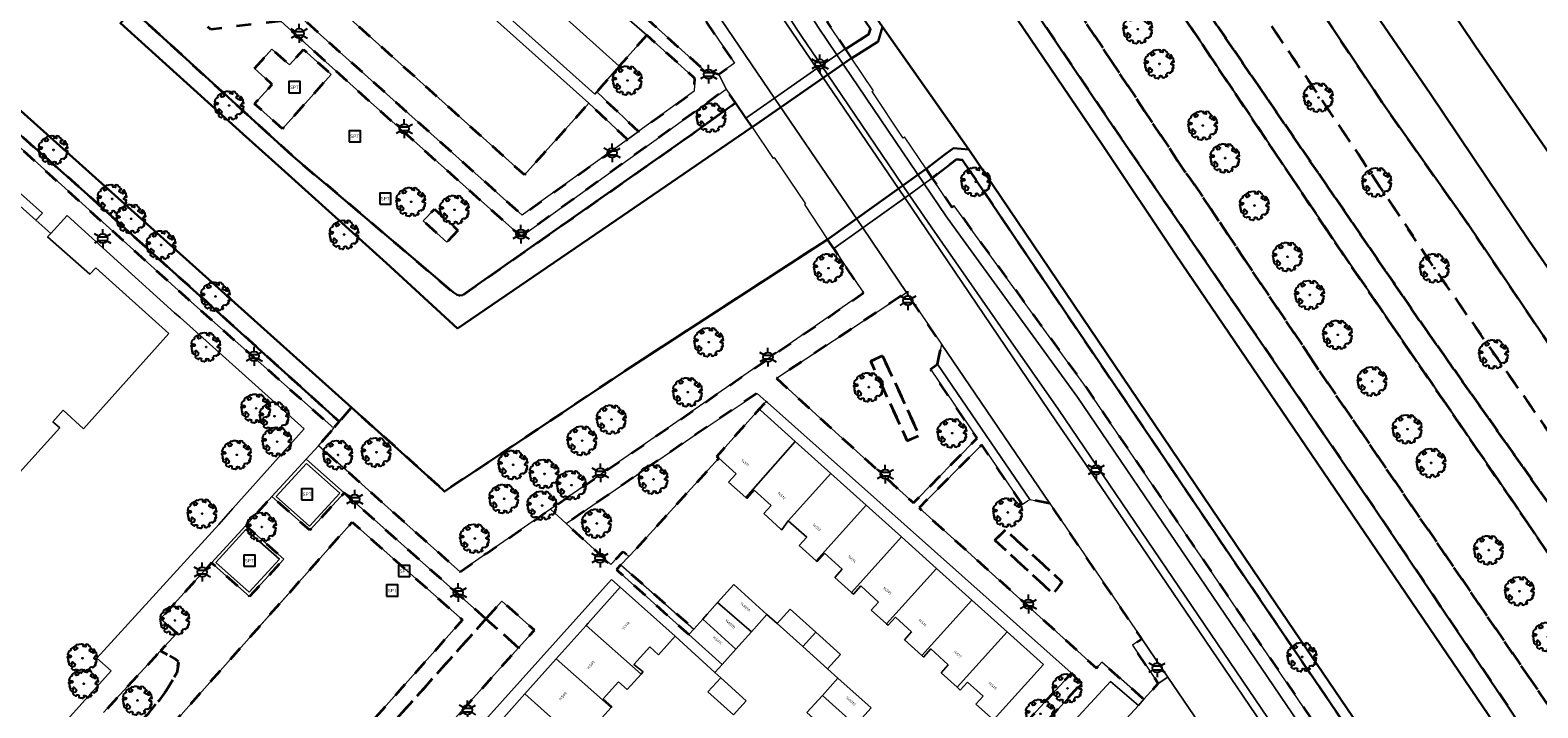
# Model space of a CAD drawing. Extents: x 105780 to 185197, y 477999 to 525027.
# Tile 259 of 562: x 107533 to 107736, y 478759 to 478850. Entities that reach past the tile are written whole.
import ezdxf
from ezdxf.enums import TextEntityAlignment as Align

# ---------------------------------------------------------------- set-up
doc = ezdxf.new("R2010")
doc.units = 0
doc.linetypes.add('XX-HIDDEN', pattern=[4, 2, -2])
for name, color, linetype, lineweight in [('B-GV-GR-BOOM-S', 252, 'Continuous', 25), ('B-GV-GR-MATERIAALGRENS-G', 252, 'XX-HIDDEN', 35), ('B-RO-IE-MEUBILAIR_WEGMEUBILAIR-S', 252, 'Continuous', 25), ('B-RO-IE-TERREINAFSCHEIDING_KUNSTMATIG_HEKWERK-G', 252, 'IE-TERREINAFSCHEIDING-KUNSTMATIG', 18), ('B-WE-GW-WATERGANG_SLOOT_INSTEEK-G', 252, 'Continuous', 30), ('B-XX-KG-KADASTRAAL_BEBOUWING-G', 252, 'Continuous', 20), ('B1-WE-GW-TALUD_KRUIN-G', 252, 'Continuous', 25), ('B1-WE-KW-KUNSTWERK_DEK-BRUG', 252, 'Continuous', 18), ('B1-WE-KW-KUNSTWERK_LANDHOOFD-GV', 252, 'Continuous', 18), ('B1-WE-OG-BEBOUWING-T18', 7, 'Continuous', 18), ('B1-WE-OG-TERREIN_ERF-GV', 252, 'Continuous', 18), ('B1-WE-VH-VERHARDING_ASFALT-GV', 252, 'Continuous', 18), ('B1-WE-VH-VERHARDING_BETONSTRAATSTEEN-GV', 252, 'Continuous', 18), ('B1-WE-VH-VERHARDING_HALFVERHARDING_SCHELP-GV', 252, 'Continuous', 18), ('B1-WE-VH-VERHARDING_OPEN-GV', 252, 'Continuous', 18), ('B1-WE-VH-VERHARDING_TEGEL-GV', 252, 'Continuous', 18), ('B1-WE-VH-VERHARDING_TEGEL_RUBBER-GV', 252, 'Continuous', 18)]:
    doc.layers.add(name, color=color, linetype=linetype, lineweight=lineweight)
doc.styles.add('NLCS-ISO', font='NLCS-ISO.ttf')
doc.styles.add('NLCS-ISO-M200-T18', font='NLCS-ISO.ttf', dxfattribs={"height": 0.36})
doc.linetypes.add('IE-TERREINAFSCHEIDING-KUNSTMATIG', pattern='A,4,[82,NLCS.SHX,S=0.75,R=90,X=0,Y=0],4,-2', length=10)

# ---------------------------------------------------------------- blocks, each defined once
blk = doc.blocks.new('B-SIE-WEG_LICHTMAST-SO')
at = {"ltscale": 0.1}
for p, q in [((-1.1, 0.63), (-2.19, 1.27)), ((0, 1.27), (0, 2.53)), ((1.1, 0.63), (2.19, 1.27)), ((-1.1, -0.63), (-2.19, -1.27)), ((0, -1.27), (0, -2.53)), ((1.1, -0.63), (2.19, -1.27))]:
    blk.add_line(p, q, dxfattribs=at)
at = {"flags": 128}
for points in [[(-1.16, 0.5), (1.16, 0.5)], [(-1.16, -0.5), (1.16, -0.5)]]:
    blk.add_lwpolyline(points, dxfattribs=at)
at = {"ltscale": 0.1}
blk.add_circle((0, 0), 1.27, dxfattribs=at)
at = {"style": 'NLCS-ISO'}
blk.add_attdef('TYPE', text='', height=1.8, dxfattribs=at).set_placement((0, 2.53), align=Align.BOTTOM_CENTER)
blk = doc.blocks.new('SIE-WEG_SPEELTOESTEL-SO')
at = {"flags": 128}
blk.add_lwpolyline([(-0.75, -0.75), (0.75, -0.75), (0.75, 0.75), (-0.75, 0.75)], close=True, dxfattribs=at)
at = {"style": 'NLCS-ISO'}
blk.add_text('SPT', height=0.45, dxfattribs=at).set_placement((0, 0), align=Align.MIDDLE_CENTER)
blk = doc.blocks.new('B-SGR-BOOM_06')
at = {"linetype": 'Continuous', "flags": 128}
blk.add_lwpolyline([(1.08, 1.41), (1.01, 1.58), (0.88, 1.63), (0.78, 1.81), (0.51, 1.88), (0.34, 1.81), (0.44, 1.71), (0.43, 1.52), (0.09, 1.59), (0.14, 1.73), (0.07, 1.88), (-0.06, 1.84), (-0.19, 1.88), (-0.46, 1.86), (-0.6, 1.79), (-0.78, 1.83), (-1.02, 1.64), (-0.85, 1.56), (-0.8, 1.46), (-0.63, 1.37), (-0.8, 1.16), (-1.02, 1.11), (-1.17, 1.24), (-1.05, 1.29), (-1.15, 1.54), (-1.45, 1.37), (-1.6, 1.21), (-1.52, 1.14), (-1.6, 1.01), (-1.77, 0.94), (-1.89, 0.82), (-2, 0.49), (-1.55, 0.37), (-1.48, 0.22), (-1.6, 0.12), (-1.8, 0.12), (-1.84, 0.22), (-2.04, 0.15), (-1.9, -0.07), (-1.97, -0.15), (-1.89, -0.22), (-1.95, -0.4), (-1.81, -0.47), (-1.89, -0.62), (-1.77, -0.64), (-1.72, -0.68), (-1.85, -0.84), (-1.57, -1.07), (-1.47, -0.97), (-1.38, -0.79), (-1.45, -0.7), (-1.37, -0.47), (-1.25, -0.54), (-1.12, -0.7), (-1, -0.8), (-1.12, -1.12), (-1.37, -1.17), (-1.47, -1.36), (-1.33, -1.51), (-1.13, -1.56), (-1.11, -1.61), (-1.08, -1.66), (-0.93, -1.49), (-0.73, -1.49), (-0.63, -1.56), (-0.68, -1.71), (-0.68, -1.84), (-0.46, -1.89), (-0.24, -1.88), (-0.19, -1.98), (-0.09, -1.86), (0.04, -1.79), (-0.02, -1.6), (0.11, -1.56), (0.31, -1.61), (0.34, -1.84), (0.46, -1.83), (0.58, -1.89), (0.83, -1.69), (0.95, -1.74), (0.93, -1.66), (1.06, -1.59), (0.96, -1.49), (0.85, -1.46), (1.03, -1.29), (1.05, -1.19), (1.26, -1.14), (1.42, -1.22), (1.51, -1.12), (1.51, -1.05), (1.65, -1.05), (1.65, -0.95), (1.78, -0.91), (1.78, -0.82), (1.63, -0.82), (1.82, -0.64), (1.7, -0.57), (1.85, -0.62), (1.9, -0.5), (1.82, -0.37), (1.93, -0.18), (1.87, -0.1), (1.7, -0.1), (1.5, 0.03), (1.63, 0.12), (1.75, 0.34), (1.82, 0.24), (1.95, 0.29), (1.87, 0.57), (1.88, 0.75), (1.8, 0.79), (1.67, 1.06), (1.53, 1.21), (1.35, 1.04), (1.47, 0.97), (1.57, 0.72), (1.41, 0.69), (1.33, 0.85), (1.2, 0.82), (1.06, 0.92), (0.9, 1.01), (0.98, 1.07), (0.93, 1.17), (1.01, 1.27), (1.15, 1.22), (1.26, 1.29)], close=True, dxfattribs=at)
blk.add_circle((0, 0), 0.06)
at = {"style": 'NLCS-ISO'}
blk.add_attdef('SOORT', text='', height=0.3, dxfattribs=at).set_placement((0, -0.36), align=Align.TOP_CENTER)

msp = doc.modelspace()

# ---------------------------------------------------------------- linework, layer by layer
at = {"layer": 'B-GV-GR-MATERIAALGRENS-G', "flags": 128}
for points in [[(107693.216, 478872.768), (107672.464, 478903.182), (107670.188, 478906.517), (107648.75, 478937.565), (107637.227, 478955.009), (107607.153, 479000), (107589.969, 479025.638), (107552.622, 479081.359), (107552.236, 479081.778), (107551.353, 479083.075), (107550.933, 479070.889), (107550.922, 479070.608), (107551.02, 479070.225), (107552.326, 479068.147), (107560.483, 479054.533), (107598.458, 479000), (107609.276, 478984.443), (107631.134, 478951.267), (107644.758, 478931.672), (107661.583, 478906.974), (107668.005, 478897.767), (107676.879, 478885.046), (107692.759, 478861.184), (107708.417, 478838.203), (107721.883, 478818.015), (107736.75, 478796.734), (107750.755, 478776.411), (107761.37, 478759.901), (107778.366, 478734.548), (107789.855, 478718.013), (107801.911, 478700.397), (107812.375, 478685.209), (107822.021, 478670.604), (107832.354, 478655.951), (107837.634, 478661.222), (107830.953, 478670.877), (107809.542, 478702.223), (107792.531, 478727.235), (107771.652, 478757.364), (107760.563, 478773.863), (107748.736, 478791.185), (107737.706, 478807.143), (107726.36, 478824.015), (107714.942, 478840.17)], [(107676.879, 478885.046), (107668.005, 478897.767), (107661.583, 478906.974), (107644.758, 478931.672), (107631.134, 478951.267), (107609.276, 478984.443), (107598.458, 479000), (107560.483, 479054.533), (107552.326, 479068.147), (107551.02, 479070.225), (107550.922, 479070.608), (107550.933, 479070.889), (107550.737, 479069.963), (107550.573, 479069.423), (107550.541, 479069.059), (107550.624, 479068.493), (107550.677, 479066.36), (107554.69, 479054.615), (107556.005, 479052.137), (107587.971, 479004.507), (107591.086, 479000), (107625.854, 478949.687), (107640.626, 478927.636), (107654.034, 478907.742), (107663.158, 478894.441), (107666.681, 478889.305), (107678.769, 478871.092), (107690.87, 478853.308), (107719.832, 478811.088), (107738.034, 478785.269), (107763.796, 478746.043), (107788.276, 478710.151), (107826.549, 478654.489), (107832.354, 478655.951), (107822.021, 478670.604), (107812.375, 478685.209), (107801.911, 478700.397), (107789.855, 478718.013), (107778.366, 478734.548), (107761.37, 478759.901), (107750.755, 478776.411), (107736.75, 478796.734), (107721.883, 478818.015), (107708.417, 478838.203), (107692.759, 478861.184)], [(107646.7, 478893.799), (107646.65, 478893.867), (107642.747, 478899.149), (107626.448, 478922.868), (107613.566, 478940.928), (107603.415, 478956.823), (107580.226, 478997.697), (107578.546, 479000), (107551.793, 479036.663), (107536.022, 479058.741), (107534.821, 479060.333), (107530.937, 479057.371), (107531.556, 479057.286), (107532.495, 479056.931), (107533.089, 479056.442), (107533.532, 479055.816), (107533.986, 479054.33), (107534.867, 479049.784), (107535.112, 479048.281), (107544.856, 479035.193), (107552.215, 479024.157), (107565.306, 479004.525), (107568.444, 479000), (107581.026, 478981.859), (107594.673, 478961.379), (107633.439, 478904.736), (107660.307, 478864.423), (107678.032, 478838.139), (107713.94, 478785.654), (107741.044, 478745.377), (107764.379, 478711.626), (107793.071, 478669.259), (107804.796, 478652.572), (107811.33, 478642.724), (107813.626, 478635.185), (107819.39, 478643.316), (107817.773, 478644.893), (107807.838, 478656.146), (107795.78, 478674.221), (107765.212, 478718.285), (107706.384, 478804.357), (107689.033, 478830.227), (107688.288, 478831.179)], [(107686.373, 478854.6), (107664.886, 478886.448), (107655.534, 478899.999), (107641.657, 478920.107), (107597.311, 478985.39), (107587.194, 479000), (107550.76, 479052.612), (107543.847, 479056.569), (107542.266, 479057.298), (107540.536, 479057.915), (107538.364, 479058.56), (107534.821, 479060.333), (107536.022, 479058.741), (107551.793, 479036.663), (107578.546, 479000), (107580.226, 478997.697), (107603.415, 478956.823), (107613.566, 478940.928), (107626.448, 478922.868), (107642.747, 478899.149), (107646.65, 478893.867), (107646.7, 478893.799), (107688.288, 478831.179), (107689.033, 478830.227), (107706.384, 478804.357), (107765.212, 478718.285), (107795.78, 478674.221), (107807.838, 478656.146), (107817.773, 478644.893), (107819.39, 478643.316), (107823.939, 478652.987), (107806.811, 478678.657), (107776.011, 478722.22), (107757.409, 478749.615), (107734.052, 478784.3), (107709.314, 478820.367)], [(107678.769, 478871.092), (107666.681, 478889.305), (107663.158, 478894.441), (107654.034, 478907.742), (107640.626, 478927.636), (107625.854, 478949.687), (107591.086, 479000), (107587.971, 479004.507), (107556.005, 479052.137), (107554.69, 479054.615), (107552.721, 479055.166), (107551.86, 479054.513), (107550.76, 479052.612), (107587.194, 479000), (107597.311, 478985.39), (107641.657, 478920.107), (107655.534, 478899.999), (107664.886, 478886.448), (107686.373, 478854.6), (107709.314, 478820.367), (107734.052, 478784.3), (107757.409, 478749.615), (107776.011, 478722.22), (107806.811, 478678.657), (107823.939, 478652.987), (107824.222, 478652.767), (107824.573, 478652.693), (107825.762, 478653.386), (107826.485, 478654.218), (107826.549, 478654.489), (107788.276, 478710.151), (107763.796, 478746.043), (107738.034, 478785.269), (107719.832, 478811.088), (107690.87, 478853.308)], [(107576.011, 478917.72), (107573.36, 478917.561), (107573.242, 478917.554), (107571.967, 478917.478), (107570.133, 478915.46), (107571.136, 478914.58), (107573.927, 478912.079), (107569.89, 478907.573), (107568.96, 478906.536), (107591.073, 478886.622), (107597.645, 478880.712), (107594.077, 478876.683), (107595.257, 478875.67), (107592.717, 478872.722), (107623.91, 478844.643), (107625.84, 478844.144), (107626.304, 478844.468), (107627.976, 478845.636), (107578.011, 478919.127)], [(107545.408, 478879.349), (107537.921, 478870.798), (107556.341, 478854.407), (107565.665, 478855.508), (107599.471, 478825.216), (107602.314, 478827.253), (107612.555, 478834.626), (107613.593, 478835.376), (107608.408, 478840.235), (107599.788, 478830.611)], [(107524.415, 478842.82), (107525.013, 478843.998), (107525.149, 478845.595), (107523.448, 478847.244), (107523.447, 478847.643), (107523.777, 478848.652), (107523.901, 478850.018), (107523.948, 478851.347), (107523.911, 478852.46), (107523.786, 478853.55), (107523.503, 478854.528), (107522.935, 478855.558), (107519.261, 478859.335), (107512.635, 478851.765), (107527.527, 478838.414), (107554.729, 478813.874), (107574.194, 478796.636), (107574.94, 478797.509), (107540.322, 478828.757)], [(107550.612, 478856.541), (107547.194, 478852.755), (107568.774, 478833.097), (107583.047, 478820.958), (107590.21, 478814.868), (107590.739, 478814.543), (107591.091, 478814.422), (107591.47, 478814.463), (107622.16, 478836.015), (107628.071, 478840.307), (107626.834, 478842.13), (107599.341, 478822.333), (107579.117, 478840.373), (107567.092, 478851.274), (107557.726, 478850.153)], [(107616.187, 478849.382), (107612.507, 478845.2), (107610.386, 478842.79), (107609.469, 478841.747), (107615.078, 478836.449), (107615.612, 478836.835), (107622.554, 478841.851), (107622.643, 478843.573)], [(107563.578, 478844.887), (107565.917, 478847.491), (107568.273, 478845.375), (107570.152, 478847.46), (107573.87, 478844.117), (107567.312, 478836.824), (107563.594, 478840.168), (107565.934, 478842.771)], [(107590.848, 478823.178), (107589.367, 478821.578), (107586.211, 478824.461), (107587.7, 478826.038)], [(107641.277, 478820.72), (107640.444, 478821.969), (107613.966, 478804.786), (107589.075, 478788.123), (107588.175, 478788.993), (107576.563, 478799.409), (107574.94, 478797.509), (107574.194, 478796.636), (107572.168, 478794.263), (107576.208, 478790.665), (107583.661, 478784.028), (107591.147, 478777.361), (107594.706, 478779.822), (107603.269, 478785.743), (107610.052, 478790.433), (107623.257, 478799.563), (107641.7, 478812.316), (107645.246, 478814.768), (107642.922, 478818.252)], [(107655.205, 478805.193), (107655.42, 478806.32), (107655.723, 478807.898), (107651.027, 478814.843), (107633.579, 478803.315), (107640.983, 478796.58), (107651.961, 478786.593), (107660.493, 478795.26), (107654.229, 478804.565), (107654.874, 478804.98)], [(107647.824, 478806.327), (107646.229, 478805.612), (107651.123, 478794.944), (107652.773, 478795.604)], [(107647.824, 478806.327), (107652.773, 478795.604), (107651.123, 478794.944), (107646.229, 478805.612)], [(107625.849, 478792.59), (107625.582, 478792.83), (107631.285, 478799.169), (107632.217, 478800.205), (107630.988, 478801.299), (107622.818, 478795.832), (107605.398, 478783.812), (107611.379, 478778.323), (107613.037, 478780.066), (107613.776, 478779.393), (107614.661, 478780.323), (107616.155, 478781.961), (107624.859, 478791.504)], [(107670.244, 478786.528), (107668.669, 478786.84), (107667.554, 478787.06), (107667.264, 478786.864), (107666.559, 478786.384), (107661.118, 478794.384), (107652.706, 478785.943), (107665.778, 478774.139), (107672.932, 478767.679), (107676.499, 478764.394), (107677.238, 478765.203), (107682.85, 478760.245), (107684.79, 478762.347), (107681.335, 478767.487), (107681.669, 478767.716), (107682.594, 478768.35)], [(107594.623, 478771.028), (107575.582, 478787.936), (107571, 478782.911), (107565.921, 478787.434), (107562.403, 478783.575), (107567.488, 478779.06), (107562.906, 478774.035), (107557.82, 478778.551), (107550.982, 478771.052), (107553.165, 478769.107), (107550.974, 478766.732), (107552.941, 478765.646), (107553.395, 478765.246), (107553.16, 478763.787), (107551.755, 478761.444), (107550.759, 478760.045), (107549.342, 478758.331), (107543.505, 478752.277), (107562.316, 478735.347), (107570.634, 478744.174)], [(107547.06, 478750.646), (107561.05, 478766.415), (107576.67, 478784.02), (107591.466, 478770.877), (107561.783, 478737.568)], [(107662.892, 478781.59), (107664.285, 478782.983), (107671.911, 478775.944), (107670.664, 478774.404)], [(107662.892, 478781.59), (107670.664, 478774.404), (107671.911, 478775.944), (107664.285, 478782.983)], [(107612.706, 478778.268), (107612.123, 478777.654), (107612.415, 478777.392), (107621.831, 478768.92), (107622.498, 478769.664)], [(107594.623, 478771.028), (107598.999, 478767.142), (107601.132, 478769.51), (107596.762, 478773.423)], [(107543.505, 478752.277), (107549.342, 478758.331), (107550.759, 478760.045), (107551.755, 478761.444), (107553.16, 478763.787), (107553.395, 478765.246), (107552.941, 478765.646), (107550.974, 478766.732), (107543.333, 478758.45), (107534.06, 478748.157), (107535.919, 478746.443), (107539.218, 478750.191), (107557.681, 478733.563), (107554.444, 478729.945), (107560.621, 478724.518), (107598.999, 478767.142), (107594.623, 478771.028), (107570.634, 478744.174), (107562.316, 478735.347)], [(107641.299, 478753.564), (107640.246, 478752.397), (107654.179, 478739.868), (107674.571, 478762.469), (107673.143, 478763.741), (107666.853, 478756.893), (107653.638, 478742.304)]]:
    msp.add_lwpolyline(points, close=True, dxfattribs=at)
for points in [[(107552.869, 478982.081), (107558.146, 478974.384), (107571.32, 478955.011), (107572.643, 478955.911), (107576.442, 478950.573), (107575.032, 478949.553), (107575.077, 478949.487), (107581.707, 478939.738), (107624.458, 478876.802), (107640.599, 478851.405), (107640.319, 478851.219), (107642.817, 478847.52), (107642.839, 478847.488), (107645.988, 478849.487), (107646.208, 478850.224), (107635.063, 478866.489), (107614.742, 478896.326)], [(107658.555, 478832.613), (107657.723, 478832.685), (107654.461, 478830.202), (107654.482, 478830.171), (107657.057, 478826.354), (107657.104, 478826.285), (107657.417, 478826.477), (107675.172, 478802.023), (107772.527, 478658.557), (107773.135, 478657.746), (107774.404, 478656.216), (107788.127, 478640.119), (107789.989, 478637.805)], [(107816.985, 478636.144), (107815.598, 478636.938), (107813.626, 478635.185), (107809.31, 478633.173), (107806.041, 478632.678), (107803.342, 478632.281), (107800.667, 478631.959), (107798.5, 478631.962), (107797.658, 478632.119), (107795.87, 478632.838), (107795.105, 478633.395), (107793.983, 478634.454), (107791.761, 478636.855), (107789.675, 478639.392), (107784.392, 478647.25), (107756.891, 478687.545), (107745.288, 478704.74), (107743.954, 478704.224), (107733.488, 478719.619), (107734.327, 478720.857), (107699.417, 478772.191), (107658.555, 478832.613)]]:
    msp.add_lwpolyline(points, dxfattribs=at)
at = {"layer": 'B-RO-IE-TERREINAFSCHEIDING_KUNSTMATIG_HEKWERK-G', "flags": 128}
for points in [[(107562.679, 478768.251), (107576.67, 478784.02)], [(107576.67, 478784.02), (107591.466, 478770.877)], [(107591.466, 478770.877), (107561.783, 478737.568)], [(107547.06, 478750.646), (107561.05, 478766.415)]]:
    msp.add_lwpolyline(points, dxfattribs=at)
at = {"layer": 'B-WE-GW-WATERGANG_SLOOT_INSTEEK-G', "flags": 128}
for points in [[(107540.85, 479008.691), (107539.944, 479007.975), (107544.695, 479001.002), (107545.366, 479000), (107614.742, 478896.326), (107635.063, 478866.489), (107646.208, 478850.224), (107645.988, 478849.487), (107642.839, 478847.488), (107643.657, 478846.277), (107643.674, 478846.289), (107647.231, 478848.547), (107647.807, 478850.474), (107636.269, 478867.313), (107615.951, 478897.145), (107546.655, 479000)], [(107630.24, 478836.969), (107630.306, 478837.014), (107629.463, 478838.256), (107628.071, 478840.307), (107622.16, 478836.015), (107591.47, 478814.463), (107591.091, 478814.422), (107590.739, 478814.543), (107590.21, 478814.868), (107583.047, 478820.958), (107568.774, 478833.097), (107547.194, 478852.755), (107545.583, 478850.972), (107561.992, 478836.144), (107567.176, 478831.459), (107581.222, 478818.799), (107590.79, 478810.018), (107612.07, 478824.556)], [(107527.857, 478843.099), (107525.149, 478845.595), (107525.013, 478843.998), (107524.415, 478842.82), (107540.322, 478828.757), (107574.94, 478797.509), (107576.563, 478799.409)], [(107653.643, 478831.415), (107654.461, 478830.202), (107657.723, 478832.685), (107658.555, 478832.613), (107699.417, 478772.191), (107734.327, 478720.857), (107735.233, 478722.085), (107731.325, 478727.788), (107700.627, 478773.01), (107659.374, 478834.008), (107657.314, 478834.187), (107656.178, 478833.375)]]:
    msp.add_lwpolyline(points, close=True, dxfattribs=at)
for points in [[(107565.281, 479000), (107677.342, 478834.564), (107687.16, 478819.896), (107785.229, 478675.412), (107797.738, 478656.846), (107804.37, 478647.153), (107803.204, 478646.369), (107805.499, 478643.206), (107805.547, 478638.77), (107805.371, 478638.166), (107808.147, 478637.327), (107813.626, 478635.185), (107811.33, 478642.724), (107804.796, 478652.572), (107793.071, 478669.259), (107764.379, 478711.626), (107741.044, 478745.377), (107713.94, 478785.654), (107678.032, 478838.139), (107660.307, 478864.423)], [(107785.229, 478675.412), (107687.16, 478819.896), (107677.342, 478834.564), (107565.281, 479000)], [(107693.216, 478872.768), (107714.942, 478840.17), (107726.36, 478824.015), (107737.706, 478807.143)], [(107747.495, 478803.002), (107734.531, 478821.77), (107721.273, 478841.53), (107709.119, 478859.337)], [(107709.119, 478859.337), (107721.273, 478841.53), (107734.531, 478821.77), (107747.495, 478803.002)], [(107738.81, 478831.217), (107727.304, 478847.962), (107719.988, 478858.901)], [(107527.857, 478843.099), (107576.563, 478799.409), (107588.175, 478788.993), (107589.075, 478788.123), (107613.966, 478804.786), (107640.444, 478821.969), (107653.643, 478831.415), (107656.178, 478833.375), (107657.314, 478834.187), (107659.374, 478834.008), (107647.807, 478850.474), (107647.231, 478848.547), (107643.674, 478846.289), (107643.657, 478846.277), (107630.306, 478837.014), (107630.24, 478836.969), (107612.07, 478824.556), (107590.79, 478810.018), (107581.222, 478818.799), (107567.176, 478831.459), (107561.992, 478836.144), (107545.583, 478850.972)], [(107647.807, 478850.474), (107659.374, 478834.008), (107700.627, 478773.01), (107731.325, 478727.788), (107735.233, 478722.085), (107742.67, 478711.231)]]:
    msp.add_lwpolyline(points, dxfattribs=at)
at = {"layer": 'B-XX-KG-KADASTRAAL_BEBOUWING-G', "flags": 128}
for points in [[(107551.899, 478890.853), (107543.284, 478881.253), (107545.408, 478879.349), (107599.788, 478830.611), (107608.408, 478840.235)], [(107636.109, 478794.83), (107631.435, 478799.034), (107631.285, 478799.169), (107625.582, 478792.83), (107625.849, 478792.59), (107628.164, 478790.508), (107627.162, 478789.394), (107629.455, 478787.332)], [(107640.884, 478790.535), (107636.109, 478794.83), (107629.455, 478787.332), (107629.614, 478787.189), (107630.612, 478788.299), (107632.872, 478786.266), (107631.875, 478785.159), (107634.182, 478783.083), (107634.288, 478782.988), (107635.176, 478784.188)], [(107645.61, 478786.285), (107640.884, 478790.535), (107635.176, 478784.188), (107637.636, 478781.975), (107636.644, 478780.873), (107638.909, 478778.836)], [(107650.335, 478782.035), (107645.61, 478786.285), (107638.909, 478778.836), (107639.028, 478778.729), (107640.016, 478779.828), (107642.388, 478777.694), (107641.402, 478776.597), (107643.636, 478774.587)], [(107655.06, 478777.785), (107650.335, 478782.035), (107643.636, 478774.587), (107643.9, 478774.35), (107644.883, 478775.443), (107647.28, 478773.287), (107646.299, 478772.197), (107648.363, 478770.339)], [(107659.785, 478773.535), (107655.06, 478777.785), (107648.363, 478770.339), (107648.559, 478770.163), (107649.537, 478771.25), (107651.715, 478769.291), (107650.74, 478768.206), (107653.09, 478766.092)], [(107612.634, 478775.269), (107608.279, 478770.395), (107608.064, 478770.154), (107615.417, 478763.586), (107615.631, 478763.826), (107615.712, 478763.917), (107614.444, 478764.886), (107616.584, 478767.282), (107617.782, 478766.212), (107619.997, 478768.691)], [(107625.692, 478773.228), (107630.225, 478769.298), (107632.306, 478771.614), (107627.851, 478775.637)], [(107625.692, 478773.228), (107624.287, 478771.66), (107623.693, 478770.997), (107628.142, 478766.979), (107630.225, 478769.298)], [(107664.51, 478769.285), (107659.785, 478773.535), (107653.09, 478766.092), (107653.297, 478765.906), (107654.269, 478766.987), (107656.627, 478764.866), (107655.657, 478763.787), (107657.817, 478761.844)], [(107633.666, 478770.392), (107637.109, 478767.298), (107638.85, 478769.245), (107635.419, 478772.333)], [(107608.064, 478770.154), (107604.057, 478765.669), (107611.398, 478759.111), (107611.516, 478759.243), (107610.33, 478760.303), (107612.377, 478762.594), (107613.574, 478761.524), (107615.417, 478763.586)], [(107623.693, 478770.997), (107622.498, 478769.664), (107621.831, 478768.92), (107626.291, 478764.918), (107628.142, 478766.979)], [(107638.85, 478769.245), (107637.109, 478767.298), (107640.437, 478764.308), (107642.174, 478766.255)], [(107664.51, 478769.285), (107657.817, 478761.844), (107658.228, 478761.474), (107659.195, 478762.549), (107661.306, 478760.651), (107660.34, 478759.578), (107662.693, 478757.462), (107665.999, 478761.137), (107669.384, 478764.901)], [(107604.057, 478765.669), (107599.835, 478760.944), (107607.166, 478754.394), (107607.372, 478754.625), (107609.286, 478756.747), (107611.398, 478759.111)], [(107626.114, 478763.125), (107624.395, 478761.227), (107627.812, 478758.133), (107629.531, 478760.031)], [(107641.812, 478763.072), (107639.739, 478760.762), (107644.165, 478756.739), (107646.271, 478759.072)], [(107599.835, 478760.944), (107595.613, 478756.219), (107602.934, 478749.679), (107603.285, 478750.072), (107602.098, 478751.132), (107603.99, 478753.249), (107605.187, 478752.18), (107607.166, 478754.394)], [(107639.739, 478760.762), (107637.68, 478758.467), (107642.129, 478754.484), (107644.165, 478756.739)]]:
    msp.add_lwpolyline(points, close=True, dxfattribs=at)
msp.add_lwpolyline([(107530.817, 478789.27), (107537.449, 478796.653), (107536.534, 478797.474), (107537.924, 478799.022), (107540.648, 478796.539), (107552.09, 478809.313), (107542.31, 478818.123), (107541.498, 478817.294), (107535.826, 478822.3), (107536.235, 478822.755), (107534.256, 478824.529), (107530.834, 478827.597)], dxfattribs=at)
at = {"layer": 'B1-WE-GW-TALUD_KRUIN-G', "flags": 128}
for points in [[(107554.69, 479054.615), (107556.005, 479052.137), (107587.971, 479004.507), (107591.086, 479000), (107625.854, 478949.687), (107640.626, 478927.636), (107654.034, 478907.742), (107663.158, 478894.441), (107666.681, 478889.305), (107678.769, 478871.092), (107690.87, 478853.308), (107719.832, 478811.088), (107738.034, 478785.269), (107763.796, 478746.043), (107788.276, 478710.151), (107826.549, 478654.489)], [(107823.939, 478652.987), (107806.811, 478678.657), (107776.011, 478722.22), (107757.409, 478749.615), (107734.052, 478784.3), (107709.314, 478820.367), (107686.373, 478854.6), (107664.886, 478886.448), (107655.534, 478899.999), (107641.657, 478920.107), (107597.311, 478985.39), (107587.194, 479000), (107550.76, 479052.612)]]:
    msp.add_lwpolyline(points, dxfattribs=at)
at = {"layer": 'B1-WE-KW-KUNSTWERK_DEK-BRUG', "flags": 128}
msp.add_lwpolyline([(107629.463, 478838.256), (107630.306, 478837.014), (107633.137, 478832.841), (107633.274, 478832.97), (107637.492, 478826.73), (107637.336, 478826.629), (107640.444, 478821.969), (107641.277, 478820.72), (107645.154, 478823.495), (107651.392, 478827.96), (107653.412, 478829.405), (107654.482, 478830.171), (107654.461, 478830.202), (107653.643, 478831.415), (107650.748, 478835.708), (107650.57, 478835.55), (107646.438, 478841.799), (107646.611, 478841.905), (107643.657, 478846.277), (107642.839, 478847.488), (107642.817, 478847.52), (107641.688, 478846.736), (107639.619, 478845.301), (107639.016, 478844.883), (107633.32, 478840.931)], close=True, dxfattribs=at)
at = {"layer": 'B1-WE-KW-KUNSTWERK_LANDHOOFD-GV', "flags": 128}
for points in [[(107643.657, 478846.277), (107642.839, 478847.488), (107642.817, 478847.52), (107641.688, 478846.736), (107639.619, 478845.301), (107639.016, 478844.883), (107633.32, 478840.931), (107629.463, 478838.256), (107630.306, 478837.014)], [(107650.785, 478827.525), (107651.392, 478827.96), (107653.412, 478829.405), (107654.482, 478830.171), (107654.461, 478830.202), (107653.643, 478831.415), (107640.444, 478821.969), (107641.277, 478820.72), (107645.154, 478823.495)]]:
    msp.add_lwpolyline(points, close=True, dxfattribs=at)
at = {"layer": 'B1-WE-OG-TERREIN_ERF-GV', "flags": 128}
for points in [[(107719.988, 478858.901), (107727.304, 478847.962), (107738.81, 478831.217)], [(107531.885, 478750.116), (107544.342, 478764.061), (107542.436, 478765.73), (107544.318, 478767.798), (107558.785, 478783.689), (107560.649, 478785.83), (107570.245, 478796.52), (107553.609, 478811.477), (107552.841, 478812.103), (107538.436, 478825.155), (107536.235, 478822.755), (107535.826, 478822.3), (107541.498, 478817.294), (107542.31, 478818.123), (107552.09, 478809.313), (107540.648, 478796.539), (107537.924, 478799.022), (107536.534, 478797.474), (107537.449, 478796.653), (107530.817, 478789.27)], [(107666.853, 478756.893), (107673.143, 478763.741), (107673.095, 478763.783), (107632.376, 478800.063), (107632.217, 478800.205), (107631.285, 478799.169), (107631.435, 478799.034), (107636.109, 478794.83), (107640.884, 478790.535), (107645.61, 478786.285), (107650.335, 478782.035), (107655.06, 478777.785), (107659.785, 478773.535), (107664.51, 478769.285), (107669.384, 478764.901), (107665.999, 478761.137), (107662.693, 478757.462), (107660.34, 478759.578), (107661.306, 478760.651), (107659.195, 478762.549), (107658.228, 478761.474), (107657.817, 478761.844), (107655.657, 478763.787), (107656.627, 478764.866), (107654.269, 478766.987), (107653.297, 478765.906), (107653.09, 478766.092), (107650.74, 478768.206), (107651.715, 478769.291), (107649.537, 478771.25), (107648.559, 478770.163), (107648.363, 478770.339), (107646.299, 478772.197), (107647.28, 478773.287), (107644.883, 478775.443), (107643.9, 478774.35), (107643.636, 478774.587), (107641.402, 478776.597), (107642.388, 478777.694), (107640.016, 478779.828), (107639.028, 478778.729), (107638.909, 478778.836), (107636.644, 478780.873), (107637.636, 478781.975), (107635.176, 478784.188), (107634.288, 478782.988), (107634.182, 478783.083), (107631.875, 478785.159), (107632.872, 478786.266), (107630.612, 478788.299), (107629.614, 478787.189), (107629.455, 478787.332), (107627.162, 478789.394), (107628.164, 478790.508), (107625.849, 478792.59), (107624.859, 478791.504), (107616.155, 478781.961), (107614.661, 478780.323), (107613.776, 478779.393), (107612.706, 478778.268), (107622.498, 478769.664), (107623.693, 478770.997), (107624.287, 478771.66), (107625.692, 478773.228), (107627.851, 478775.637), (107632.306, 478771.614), (107633.666, 478770.392), (107635.419, 478772.333), (107638.85, 478769.245), (107642.174, 478766.255), (107640.437, 478764.308), (107641.812, 478763.072), (107646.271, 478759.072)], [(107627.812, 478758.133), (107624.395, 478761.227), (107626.114, 478763.125), (107625.325, 478763.843), (107619.997, 478768.691), (107617.782, 478766.212), (107616.584, 478767.282), (107614.444, 478764.886), (107615.712, 478763.917), (107615.631, 478763.826), (107615.417, 478763.586), (107613.574, 478761.524), (107612.377, 478762.594), (107610.33, 478760.303), (107611.516, 478759.243), (107611.398, 478759.111), (107609.286, 478756.747)]]:
    msp.add_lwpolyline(points, dxfattribs=at)
for points in [[(107524.605, 478834.889), (107523.337, 478833.502), (107530.479, 478827.2), (107530.834, 478827.597), (107534.256, 478824.529), (107535.118, 478825.502)], [(107578.725, 478737.317), (107582.947, 478742.043), (107587.169, 478746.768), (107591.391, 478751.493), (107595.613, 478756.219), (107599.835, 478760.944), (107604.057, 478765.669), (107608.064, 478770.154), (107608.279, 478770.395), (107612.634, 478775.269), (107611.455, 478776.322), (107592.116, 478754.739), (107574.701, 478735.412), (107568.898, 478728.833), (107570.148, 478727.717), (107574.138, 478732.184), (107574.503, 478732.592)]]:
    msp.add_lwpolyline(points, close=True, dxfattribs=at)
at = {"layer": 'B1-WE-VH-VERHARDING_ASFALT-GV', "flags": 128}
for points in [[(107541.445, 478975.652), (107549.532, 478964.229), (107567.076, 478938.527), (107571.798, 478931.571), (107633.32, 478840.931), (107639.016, 478844.883), (107619.537, 478873.613), (107577.038, 478936.209)], [(107720.332, 478725.025), (107714.073, 478734.269), (107708.574, 478742.366), (107703.455, 478749.926), (107697.979, 478758.006), (107689.401, 478770.678), (107683.36, 478779.587), (107675.658, 478790.916), (107671.061, 478797.62), (107650.785, 478827.525), (107645.154, 478823.495), (107651.027, 478814.843), (107655.723, 478807.898), (107670.244, 478786.528), (107682.594, 478768.35), (107686.072, 478763.215), (107690.27, 478757.015), (107697.776, 478745.912), (107712.312, 478724.502), (107714.799, 478720.797), (107726.939, 478702.883), (107730.878, 478697.07), (107738.101, 478686.41)]]:
    msp.add_lwpolyline(points, dxfattribs=at)
msp.add_lwpolyline([(107633.32, 478840.931), (107645.154, 478823.495), (107650.785, 478827.525), (107639.016, 478844.883)], close=True, dxfattribs=at)
at = {"layer": 'B1-WE-VH-VERHARDING_BETONSTRAATSTEEN-GV', "flags": 128}
for points in [[(107548.463, 478978.157), (107556.949, 478965.791), (107577.038, 478936.209), (107619.537, 478873.613), (107639.016, 478844.883), (107639.619, 478845.301), (107637.045, 478849.093), (107620.455, 478874.236), (107577.951, 478936.844), (107572.51, 478944.862), (107558.063, 478966.148), (107553.165, 478973.366), (107550.731, 478976.881), (107549.508, 478978.647)], [(107570.539, 478876.066), (107609.221, 478841.465), (107609.469, 478841.747), (107610.386, 478842.79), (107612.507, 478845.2), (107579.99, 478874.476)], [(107637.68, 478758.467), (107639.739, 478760.762), (107641.812, 478763.072), (107640.437, 478764.308), (107637.109, 478767.298), (107633.666, 478770.392), (107632.306, 478771.614), (107630.225, 478769.298), (107628.142, 478766.979), (107626.291, 478764.918), (107625.325, 478763.843), (107626.114, 478763.125), (107629.531, 478760.031), (107627.812, 478758.133)]]:
    msp.add_lwpolyline(points, dxfattribs=at)
for points in [[(107579.99, 478874.476), (107612.507, 478845.2), (107616.187, 478849.382), (107608.808, 478855.82), (107583.979, 478878.029), (107580.921, 478874.571), (107580.611, 478874.436), (107580.361, 478874.413)], [(107639.619, 478845.301), (107639.016, 478844.883), (107650.785, 478827.525), (107651.392, 478827.96)], [(107655.723, 478807.898), (107655.42, 478806.32), (107655.205, 478805.193), (107667.554, 478787.06), (107668.669, 478786.84), (107670.244, 478786.528)], [(107690.27, 478757.015), (107686.072, 478763.215), (107684.79, 478762.347), (107682.85, 478760.245), (107682.122, 478759.42), (107675.127, 478751.792), (107676.744, 478750.333), (107677.868, 478749.319), (107679.656, 478747.707), (107686.457, 478755.124), (107686.907, 478755.623)], [(107682.122, 478759.42), (107678.406, 478762.637), (107671.478, 478755.082), (107675.127, 478751.792)]]:
    msp.add_lwpolyline(points, close=True, dxfattribs=at)
at = {"layer": 'B1-WE-VH-VERHARDING_HALFVERHARDING_SCHELP-GV', "flags": 128}
msp.add_lwpolyline([(107590.848, 478823.178), (107587.7, 478826.038), (107586.211, 478824.461), (107589.367, 478821.578)], close=True, dxfattribs=at)
at = {"layer": 'B1-WE-VH-VERHARDING_OPEN-GV', "flags": 128}
for points in [[(107671.435, 478799.113), (107664.367, 478809.244), (107654.423, 478823.495), (107651.392, 478827.96), (107650.785, 478827.525), (107671.061, 478797.62), (107675.658, 478790.916), (107683.36, 478779.587), (107689.401, 478770.678), (107697.979, 478758.006), (107703.455, 478749.926), (107708.574, 478742.366), (107714.073, 478734.269), (107720.332, 478725.025), (107726.249, 478716.332), (107729.039, 478712.236), (107732.436, 478707.158), (107737.9, 478699.101)], [(107787.94, 478632.755), (107786.066, 478635.136), (107784.335, 478637.256), (107783.614, 478638.102), (107779.98, 478642.366), (107770.266, 478653.766), (107769.499, 478654.691), (107768.522, 478655.906), (107671.435, 478799.113)]]:
    msp.add_lwpolyline(points, dxfattribs=at)
at = {"layer": 'B1-WE-VH-VERHARDING_TEGEL-GV', "flags": 128}
for points in [[(107641.688, 478846.736), (107642.817, 478847.52), (107640.319, 478851.219), (107640.599, 478851.405), (107624.458, 478876.802), (107581.707, 478939.738), (107575.077, 478949.487), (107575.032, 478949.553), (107576.442, 478950.573), (107572.643, 478955.911), (107571.32, 478955.011), (107558.146, 478974.384), (107552.869, 478982.081)], [(107549.508, 478978.647), (107550.731, 478976.881), (107553.165, 478973.366), (107558.063, 478966.148), (107572.51, 478944.862), (107577.951, 478936.844), (107620.455, 478874.236), (107637.045, 478849.093), (107639.619, 478845.301), (107641.688, 478846.736), (107639.178, 478850.447), (107638.338, 478851.77), (107623.044, 478875.861), (107580.086, 478939.083), (107561.777, 478966.117), (107556.179, 478974.317)], [(107556.179, 478974.317), (107561.777, 478966.117), (107580.086, 478939.083), (107623.044, 478875.861), (107638.338, 478851.77), (107639.178, 478850.447), (107641.688, 478846.736)], [(107567.092, 478851.274), (107579.117, 478840.373), (107599.341, 478822.333), (107626.834, 478842.13), (107625.84, 478844.144), (107623.91, 478844.643), (107592.717, 478872.722)], [(107608.808, 478855.82), (107616.187, 478849.382), (107622.643, 478843.573), (107622.554, 478841.851), (107615.612, 478836.835), (107615.078, 478836.449), (107613.593, 478835.376), (107612.555, 478834.626), (107602.314, 478827.253), (107599.471, 478825.216), (107565.665, 478855.508)], [(107543.333, 478758.45), (107550.974, 478766.732), (107553.165, 478769.107), (107550.982, 478771.052), (107557.82, 478778.551), (107562.403, 478783.575), (107565.921, 478787.434), (107570.497, 478792.451), (107572.168, 478794.263), (107574.194, 478796.636), (107554.729, 478813.874), (107527.527, 478838.414)], [(107524.605, 478834.889), (107535.118, 478825.502), (107534.256, 478824.529), (107536.235, 478822.755), (107538.436, 478825.155), (107552.841, 478812.103), (107553.609, 478811.477), (107570.245, 478796.52), (107560.649, 478785.83), (107558.785, 478783.689), (107544.318, 478767.798), (107542.436, 478765.73), (107544.342, 478764.061), (107531.885, 478750.116)], [(107789.989, 478637.805), (107788.127, 478640.119), (107774.404, 478656.216), (107773.135, 478657.746), (107772.527, 478658.557), (107675.172, 478802.023), (107657.417, 478826.477), (107657.104, 478826.285), (107657.057, 478826.354), (107654.482, 478830.171), (107653.412, 478829.405)], [(107673.946, 478800.802), (107658.277, 478822.409), (107656.301, 478825.134), (107653.412, 478829.405), (107651.392, 478827.96), (107654.423, 478823.495), (107664.367, 478809.244), (107671.435, 478799.113), (107768.522, 478655.906), (107769.499, 478654.691), (107770.266, 478653.766), (107779.98, 478642.366), (107783.614, 478638.102), (107784.335, 478637.256), (107786.066, 478635.136), (107787.94, 478632.755)], [(107653.412, 478829.405), (107656.301, 478825.134), (107658.277, 478822.409), (107673.946, 478800.802), (107771.08, 478657.65), (107771.649, 478656.857), (107772.271, 478656.07), (107785.3, 478640.844), (107786.569, 478639.307), (107787.861, 478637.78), (107790.135, 478634.839)], [(107671.478, 478755.082), (107678.406, 478762.637), (107682.122, 478759.42), (107682.85, 478760.245), (107677.238, 478765.203), (107676.499, 478764.394), (107672.932, 478767.679), (107665.778, 478774.139), (107652.706, 478785.943), (107661.118, 478794.384), (107666.559, 478786.384), (107667.264, 478786.864), (107667.554, 478787.06), (107655.205, 478805.193), (107654.874, 478804.98), (107654.229, 478804.565), (107660.493, 478795.26), (107651.961, 478786.593), (107640.983, 478796.58), (107633.579, 478803.315), (107651.027, 478814.843), (107645.154, 478823.495), (107641.277, 478820.72), (107642.922, 478818.252), (107645.246, 478814.768), (107641.7, 478812.316), (107623.257, 478799.563), (107610.052, 478790.433), (107603.269, 478785.743), (107605.398, 478783.812), (107622.818, 478795.832), (107630.988, 478801.299), (107632.217, 478800.205), (107632.376, 478800.063), (107673.095, 478763.783), (107673.143, 478763.741), (107674.571, 478762.469), (107654.179, 478739.868)], [(107790.135, 478634.839), (107787.861, 478637.78), (107786.569, 478639.307), (107785.3, 478640.844), (107772.271, 478656.07), (107771.649, 478656.857), (107771.08, 478657.65), (107673.946, 478800.802)], [(107592.116, 478754.739), (107611.455, 478776.322), (107612.634, 478775.269), (107619.997, 478768.691), (107625.325, 478763.843), (107626.291, 478764.918), (107621.831, 478768.92), (107612.415, 478777.392), (107612.123, 478777.654), (107612.706, 478778.268), (107613.776, 478779.393), (107613.037, 478780.066), (107611.379, 478778.323), (107605.398, 478783.812), (107603.269, 478785.743), (107594.706, 478779.822), (107591.147, 478777.361), (107583.661, 478784.028), (107576.208, 478790.665), (107572.168, 478794.263), (107570.497, 478792.451), (107575.582, 478787.936), (107594.623, 478771.028), (107596.762, 478773.423), (107601.132, 478769.51), (107598.999, 478767.142), (107560.621, 478724.518)]]:
    msp.add_lwpolyline(points, dxfattribs=at)
for points in [[(107571.798, 478931.571), (107567.097, 478926.386), (107571.643, 478922.057), (107576.011, 478917.72), (107578.011, 478919.127), (107627.976, 478845.636), (107626.304, 478844.468), (107625.84, 478844.144), (107626.834, 478842.13), (107628.071, 478840.307), (107629.463, 478838.256), (107633.32, 478840.931)], [(107554.49, 478897.913), (107548.701, 478891.717), (107550.826, 478891.815), (107551.899, 478890.853), (107608.408, 478840.235), (107613.593, 478835.376), (107615.078, 478836.449), (107609.469, 478841.747), (107609.221, 478841.465), (107570.539, 478876.066), (107577.069, 478883.445), (107577.206, 478883.727), (107577.27, 478884.104), (107577.001, 478884.689), (107576.504, 478885.095), (107576.118, 478885.15), (107575.868, 478885.084), (107575.63, 478884.922), (107572.634, 478881.696)], [(107639.619, 478845.301), (107651.392, 478827.96), (107653.412, 478829.405), (107641.688, 478846.736)], [(107641.688, 478846.736), (107653.412, 478829.405), (107654.482, 478830.171), (107654.461, 478830.202), (107653.643, 478831.415), (107650.748, 478835.708), (107650.57, 478835.55), (107646.438, 478841.799), (107646.611, 478841.905), (107643.657, 478846.277), (107642.839, 478847.488), (107642.817, 478847.52)], [(107629.463, 478838.256), (107630.306, 478837.014), (107633.137, 478832.841), (107633.274, 478832.97), (107637.492, 478826.73), (107637.336, 478826.629), (107640.444, 478821.969), (107641.277, 478820.72), (107645.154, 478823.495), (107633.32, 478840.931)], [(107575.582, 478787.936), (107570.497, 478792.451), (107565.921, 478787.434), (107571, 478782.911)], [(107570.527, 478791.89), (107566.483, 478787.456), (107570.97, 478783.472), (107575.013, 478787.906)], [(107570.527, 478791.89), (107575.013, 478787.906), (107570.97, 478783.472), (107566.483, 478787.456)], [(107562.403, 478783.575), (107557.82, 478778.551), (107562.906, 478774.035), (107567.488, 478779.06)], [(107562.432, 478783.014), (107566.919, 478779.03), (107562.876, 478774.596), (107558.389, 478778.581)], [(107562.432, 478783.014), (107558.389, 478778.581), (107562.876, 478774.596), (107566.919, 478779.03)], [(107682.594, 478768.35), (107681.669, 478767.716), (107681.335, 478767.487), (107684.79, 478762.347), (107686.072, 478763.215)]]:
    msp.add_lwpolyline(points, close=True, dxfattribs=at)
at = {"layer": 'B1-WE-VH-VERHARDING_TEGEL_RUBBER-GV', "flags": 128}
for points in [[(107563.578, 478844.887), (107565.934, 478842.771), (107563.594, 478840.168), (107567.312, 478836.824), (107573.87, 478844.117), (107570.152, 478847.46), (107568.273, 478845.375), (107565.917, 478847.491)], [(107547.06, 478750.646), (107561.783, 478737.568), (107591.466, 478770.877), (107576.67, 478784.02), (107561.05, 478766.415)]]:
    msp.add_lwpolyline(points, close=True, dxfattribs=at)

# ---------------------------------------------------------------- block references
at = {"layer": 'B-GV-GR-BOOM-S', "linetype": 'Continuous', "lineweight": 0}
for p in [(107682.067, 478850.18), (107684.963, 478845.513), (107613.6, 478843.291), (107706.291, 478841.01), (107560.194, 478839.941), (107624.851, 478838.305), (107690.785, 478837.255), (107536.596, 478833.97), (107693.759, 478832.878), (107660.336, 478829.706), (107714.133, 478829.625), (107544.497, 478827.392), (107584.57, 478827.004), (107697.712, 478826.496), (107547.039, 478824.727), (107590.404, 478825.933), (107575.615, 478822.601), (107551.071, 478821.208), (107640.57, 478818.1), (107702.149, 478819.634), (107721.859, 478818.101), (107558.363, 478814.31), (107705.121, 478814.503), (107624.526, 478808.161), (107708.871, 478809.153), (107557.079, 478807.519), (107729.802, 478806.567), (107645.963, 478802.14), (107713.496, 478802.912), (107621.685, 478801.455), (107563.785, 478799.284), (107566.255, 478798.225), (107611.456, 478797.787), (107657.157, 478795.957), (107718.212, 478796.483), (107566.608, 478794.813), (107607.524, 478794.946), (107561.196, 478793.049), (107574.774, 478793.029), (107579.931, 478793.385), (107598.272, 478791.71), (107721.411, 478791.957), (107602.462, 478790.487), (107617.074, 478789.757), (107606.108, 478788.968), (107597.046, 478787.154), (107602.158, 478786.233), (107556.567, 478785.147), (107609.49, 478783.843), (107664.627, 478785.312), (107564.556, 478783.36), (107593.122, 478781.809), (107729.126, 478780.257), (107733.263, 478774.737), (107552.911, 478770.815), (107737.029, 478768.624), (107540.508, 478765.735), (107704.095, 478765.914), (107540.685, 478762.323), (107672.609, 478761.703), (107547.896, 478760.079), (107669.008, 478758.278)]:
    msp.add_blockref('B-SGR-BOOM_06', p, dxfattribs=at)
at = {"layer": 'B-RO-IE-MEUBILAIR_WEGMEUBILAIR-S', "xscale": 0.5, "yscale": 0.5, "zscale": 0.5}
for p in [(107569.566, 478849.619), (107639.42, 478845.503), (107624.486, 478844.133), (107583.653, 478836.815), (107611.541, 478833.581), (107599.318, 478822.674), (107543.211, 478822.069), (107651.215, 478813.744), (107563.53, 478806.267), (107632.446, 478806.161), (107609.972, 478790.621), (107648.167, 478790.456), (107676.48, 478791.034), (107577.02, 478787.089), (107609.917, 478779.188), (107556.561, 478777.319), (107590.901, 478774.561), (107667.385, 478773.012), (107684.644, 478764.451), (107592.135, 478758.803)]:
    msp.add_blockref('B-SIE-WEG_LICHTMAST-SO', p, dxfattribs=at)
at = {"layer": 'B-RO-IE-MEUBILAIR_WEGMEUBILAIR-S'}
for p in [(107568.949, 478842.386), (107577.025, 478835.804), (107581.114, 478827.428), (107570.623, 478787.749), (107562.913, 478778.839), (107583.642, 478777.448), (107582.049, 478774.831)]:
    msp.add_blockref('SIE-WEG_SPEELTOESTEL-SO', p, dxfattribs=at)

# ---------------------------------------------------------------- texts
at = {"layer": 'B1-WE-OG-BEBOUWING-T18', "style": 'NLCS-ISO-M200-T18'}
for s, rotation, p in [('14511', 318.1, (107629.376, 478791.971)), ('14512', 318.1, (107634.272, 478787.562)), ('14513', 318.1, (107638.994, 478783.308)), ('14514', 318.1, (107643.716, 478779.054)), ('14515', 318.1, (107648.438, 478774.8)), ('14601A', 319.1, (107629.421, 478772.642)), ('14510', 48.2, (107613.383, 478770.104)), ('14601B', 317.9, (107627.379, 478770.363)), ('14516', 318.1, (107653.185, 478770.523)), ('14601C', 318.1, (107625.667, 478768.165)), ('14509', 48.2, (107608.666, 478764.824)), ('14517', 318.1, (107657.881, 478766.293)), ('14508', 48.2, (107604.925, 478760.637)), ('14518', 318, (107662.578, 478762.064)), ('14601D', 317.7, (107643.556, 478759.995))]:
    msp.add_text(s, height=0.36, rotation=rotation, dxfattribs=at).set_placement(p, align=Align.MIDDLE)

doc.saveas('drawing.dxf')
